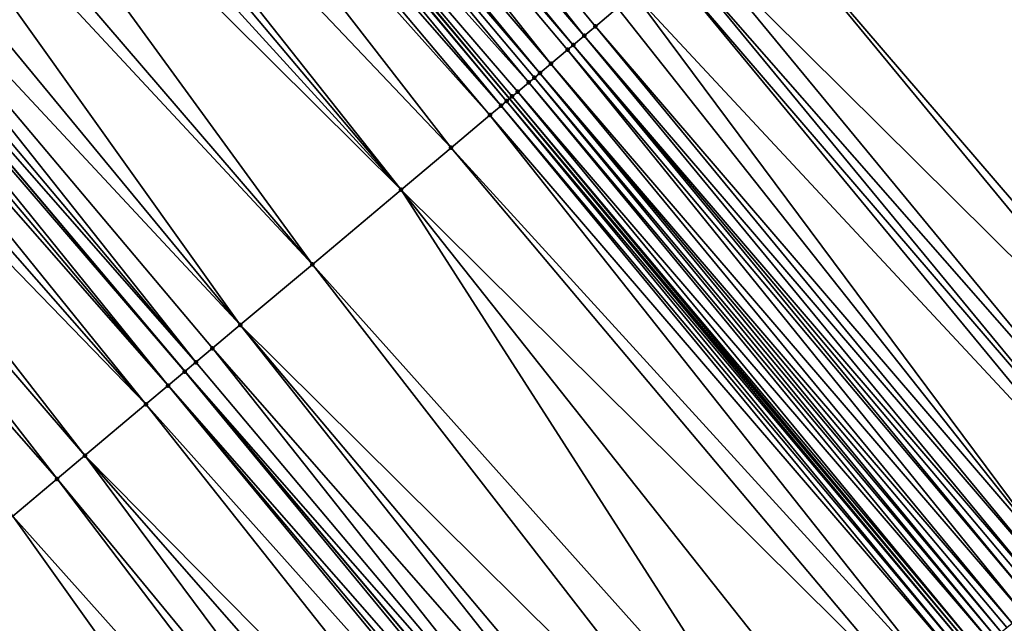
# Model space of a CAD drawing. Header units: feet. Extents: x 2004186 to 2014793, y 836912 to 864902.
# Tile 500 of 974: x 2009314 to 2009342, y 849706 to 849723. Entities that reach past the tile are written whole.
import ezdxf

# ---------------------------------------------------------------- set-up
doc = ezdxf.new("R2010")
doc.units = ezdxf.units.FT
doc.header["$LTSCALE"] = 100
doc.header["$MEASUREMENT"] = 0
for name, color, linetype, lineweight in [('EP_Travel Lane', 5, 'Continuous', 40), ('GPL_Skip Line', 2, 'Continuous', 40), ('Road Shots', 4, 'Continuous', 200), ('Road X-Section', 30, 'Continuous', 13)]:
    doc.layers.add(name, color=color, linetype=linetype, lineweight=lineweight)
doc.layers.add('I-77 SB_MM21-27-Surface-Border', color=7, linetype='Continuous')
doc.layers.add('I-77 SB_MM21-27-Surface-TIN', color=7, linetype='Continuous')

msp = doc.modelspace()

# ---------------------------------------------------------------- linework, layer by layer
at = {"layer": 'EP_Travel Lane'}
msp.add_polyline3d([(2009469.049354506, 849551.8641284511, 426.4866424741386), (2009456.299925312, 849567.449840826, 426.4659434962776), (2009443.530356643, 849582.8426741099, 426.4551208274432), (2009430.760781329, 849598.2355154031, 426.4345573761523), (2009417.991214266, 849613.6283467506, 426.4260374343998), (2009405.154174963, 849629.050976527, 426.4270902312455), (2009392.285338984, 849644.3608925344, 426.4066450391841), (2009379.416509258, 849659.6708011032, 426.4069408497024), (2009366.547670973, 849674.9807198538, 426.3789266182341), (2009353.673742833, 849690.2927263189, 426.3561041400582), (2009340.798297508, 849705.5970594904, 426.3382630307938), (2009327.922859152, 849720.9013843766, 426.3034045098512), (2009315.047414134, 849736.2057171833, 426.2848744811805), (2009302.171975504, 849751.5100423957, 426.2506813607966), (2009289.296537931, 849766.8143663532, 426.2140556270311), (2009276.421089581, 849782.1187031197, 426.2034524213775)], dxfattribs=at)
at = {"layer": 'GPL_Skip Line'}
msp.add_polyline3d([(2009459.985824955, 849544.5104903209, 426.249524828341), (2009447.348453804, 849560.0116358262, 426.2957450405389), (2009434.566216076, 849575.3938657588, 426.3390876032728), (2009421.78395499, 849590.7761238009, 426.3484137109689), (2009409.00170277, 849606.1583711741, 426.370651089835), (2009396.197962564, 849621.5226607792, 426.3916740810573), (2009383.32899335, 849636.8324452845, 426.4032966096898), (2009370.460031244, 849652.1422213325, 426.4386457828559), (2009357.591051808, 849667.452017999, 426.4161522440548), (2009344.720171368, 849682.7602036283, 426.4328873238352), (2009331.844726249, 849698.064536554, 426.4145080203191), (2009318.969288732, 849713.3688604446, 426.3776807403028), (2009306.093820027, 849728.6732214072, 426.4165438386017), (2009293.218369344, 849743.9775609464, 426.4116676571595), (2009280.342932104, 849759.2818845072, 426.3741667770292), (2009267.467481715, 849774.5862236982, 426.3685787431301)], dxfattribs=at)
at = {"layer": 'I-77 SB_MM21-27-Surface-Border', "color": 3, "linetype": 'ByBlock', "lineweight": -2}
msp.add_polyline3d([(2009282.159816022, 849786.9464547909, 425.9582849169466), (2009295.188307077, 849771.7708733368, 425.9705888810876), (2009308.369834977, 849756.7240541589, 425.9985522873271), (2009321.704410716, 849741.8059841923, 426.0159381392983), (2009334.579847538, 849726.5016611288, 426.0542922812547), (2009347.60831672, 849711.3261056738, 426.1196847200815), (2009360.483747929, 849696.0217892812, 426.1717539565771), (2009371.216718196, 849678.9054548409, 426.2691998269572), (2009386.075954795, 849665.2686424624, 426.2409224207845), (2009398.791836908, 849649.8301554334, 426.2654586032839), (2009411.507721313, 849634.3916656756, 426.297428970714), (2009424.076277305, 849618.6850308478, 426.3164079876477), (2009436.397098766, 849602.919271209, 426.3480157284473), (2009449.179374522, 849587.5369955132, 426.3601163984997), (2009461.346385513, 849571.6433987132, 426.4092777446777), (2009473.963586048, 849555.8516628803, 426.4632575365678)], dxfattribs=at)
at = {"layer": 'I-77 SB_MM21-27-Surface-TIN', "color": 128, "linetype": 'ByBlock', "lineweight": -2}
for points in [[(2009317.572154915, 849738.3297129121, 426.2205561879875), (2009316.959970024, 849737.814708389, 426.2480715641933), (2009329.988460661, 849722.6391274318, 426.2611690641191)], [(2009317.572154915, 849738.3297129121, 426.2205561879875), (2009330.294552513, 849722.8966303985, 426.2488476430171), (2009330.906738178, 849723.4116340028, 426.2194499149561)], [(2009317.572154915, 849738.3297129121, 426.2205561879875), (2009329.988460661, 849722.6391274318, 426.2611690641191), (2009330.294552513, 849722.8966303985, 426.2488476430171)], [(2009316.653879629, 849737.5572036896, 426.2568520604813), (2009316.041695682, 849737.0421980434, 426.2820748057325), (2009329.070186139, 849721.8666173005, 426.2956192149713)], [(2009316.959970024, 849737.814708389, 426.2480715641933), (2009316.653879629, 849737.5572036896, 426.2568520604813), (2009329.682371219, 849722.3816215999, 426.2676404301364)], [(2009316.653879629, 849737.5572036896, 426.2568520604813), (2009329.529325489, 849722.2528698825, 426.2733231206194), (2009329.682371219, 849722.3816215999, 426.2676404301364)], [(2009316.653879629, 849737.5572036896, 426.2568520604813), (2009329.070186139, 849721.8666173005, 426.2956192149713), (2009329.529325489, 849722.2528698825, 426.2733231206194)], [(2009316.959970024, 849737.814708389, 426.2480715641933), (2009329.682371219, 849722.3816215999, 426.2676404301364), (2009329.988460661, 849722.6391274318, 426.2611690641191)], [(2009316.041695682, 849737.0421980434, 426.2820748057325), (2009315.735607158, 849736.7846911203, 426.2863149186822), (2009328.764095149, 849721.609113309, 426.3058478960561)], [(2009316.041695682, 849737.0421980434, 426.2820748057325), (2009328.764095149, 849721.609113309, 426.3058478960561), (2009329.070186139, 849721.8666173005, 426.2956192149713)], [(2009315.735607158, 849736.7846911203, 426.2863149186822), (2009315.123434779, 849736.2696717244, 426.2834641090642), (2009328.458007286, 849721.3516055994, 426.3084855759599)], [(2009315.735607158, 849736.7846911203, 426.2863149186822), (2009328.611050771, 849721.4803599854, 426.3082513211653), (2009328.764095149, 849721.609113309, 426.3058478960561)], [(2009315.735607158, 849736.7846911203, 426.2863149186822), (2009328.458007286, 849721.3516055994, 426.3084855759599), (2009328.611050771, 849721.4803599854, 426.3082513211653)], [(2009314.970390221, 849736.1409186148, 426.2863034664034), (2009327.845835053, 849720.8365860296, 426.3052865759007), (2009315.047414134, 849736.2057171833, 426.2848744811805)], [(2009315.123434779, 849736.2696717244, 426.2834641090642), (2009315.047414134, 849736.2057171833, 426.2848744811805), (2009327.922859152, 849720.9013843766, 426.3034045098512)], [(2009327.845835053, 849720.8365860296, 426.3052865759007), (2009327.922859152, 849720.9013843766, 426.3034045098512), (2009315.047414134, 849736.2057171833, 426.2848744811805)], [(2009315.123434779, 849736.2696717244, 426.2834641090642), (2009327.922859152, 849720.9013843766, 426.3034045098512), (2009327.998879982, 849720.9653386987, 426.3015469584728)], [(2009315.123434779, 849736.2696717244, 426.2834641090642), (2009328.151923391, 849721.0940931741, 426.3014950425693), (2009328.458007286, 849721.3516055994, 426.3084855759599)], [(2009315.123434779, 849736.2696717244, 426.2834641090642), (2009327.998879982, 849720.9653386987, 426.3015469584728), (2009328.151923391, 849721.0940931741, 426.3014950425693)], [(2009314.970390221, 849736.1409186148, 426.2863034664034), (2009314.511252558, 849735.7546640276, 426.3045001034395), (2009327.692788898, 849720.7078348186, 426.3120030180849)], [(2009314.970390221, 849736.1409186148, 426.2863034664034), (2009327.692788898, 849720.7078348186, 426.3120030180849), (2009327.845835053, 849720.8365860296, 426.3052865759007)], [(2009314.511252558, 849735.7546640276, 426.3045001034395), (2009314.052117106, 849735.3684068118, 426.3173310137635), (2009327.386698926, 849720.450329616, 426.3197593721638)], [(2009314.511252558, 849735.7546640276, 426.3045001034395), (2009327.386698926, 849720.450329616, 426.3197593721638), (2009327.692788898, 849720.7078348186, 426.3120030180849)], [(2009314.052117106, 849735.3684068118, 426.3173310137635), (2009312.521674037, 849734.0808727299, 426.3396215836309), (2009326.315389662, 849719.5490547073, 426.3332273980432)], [(2009314.052117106, 849735.3684068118, 426.3173310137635), (2009326.315389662, 849719.5490547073, 426.3332273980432), (2009327.386698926, 849720.450329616, 426.3197593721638)], [(2009312.521674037, 849734.0808727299, 426.3396215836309), (2009312.062542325, 849733.6946110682, 426.3433747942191), (2009324.93799727, 849718.3902664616, 426.3378434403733)], [(2009312.521674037, 849734.0808727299, 426.3396215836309), (2009324.93799727, 849718.3902664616, 426.3378434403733), (2009326.315389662, 849719.5490547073, 426.3332273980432)], [(2009312.062542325, 849733.6946110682, 426.3433747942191), (2009311.450366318, 849733.1795959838, 426.3493272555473), (2009324.93799727, 849718.3902664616, 426.3378434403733)], [(2009311.450366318, 849733.1795959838, 426.3493272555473), (2009310.685146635, 849732.5358267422, 426.3559795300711), (2009324.93799727, 849718.3902664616, 426.3378434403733)], [(2009310.685146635, 849732.5358267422, 426.3559795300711), (2009309.460793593, 849731.505797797, 426.370382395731), (2009322.489296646, 849716.3302020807, 426.3534234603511)], [(2009310.685146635, 849732.5358267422, 426.3559795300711), (2009322.489296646, 849716.3302020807, 426.3534234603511), (2009324.93799727, 849718.3902664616, 426.3378434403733)], [(2009309.460793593, 849731.505797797, 426.370382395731), (2009308.848617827, 849730.9907824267, 426.3757513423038), (2009322.489296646, 849716.3302020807, 426.3534234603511)], [(2009308.848617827, 849730.9907824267, 426.3757513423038), (2009307.77730736, 849730.0895089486, 426.3921290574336), (2009320.499726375, 849714.6564009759, 426.3685416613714)], [(2009308.848617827, 849730.9907824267, 426.3757513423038), (2009320.499726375, 849714.6564009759, 426.3685416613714), (2009322.489296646, 849716.3302020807, 426.3534234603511)], [(2009307.77730736, 849730.0895089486, 426.3921290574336), (2009306.85903885, 849729.31699167, 426.4119773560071), (2009320.499726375, 849714.6564009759, 426.3685416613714)], [(2009306.85903885, 849729.31699167, 426.4119773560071), (2009306.399905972, 849728.9307313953, 426.4185620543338), (2009319.275374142, 849713.6263710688, 426.380993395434)], [(2009306.85903885, 849729.31699167, 426.4119773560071), (2009319.734505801, 849714.0126327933, 426.3773643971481), (2009320.499726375, 849714.6564009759, 426.3685416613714)], [(2009306.85903885, 849729.31699167, 426.4119773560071), (2009319.275374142, 849713.6263710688, 426.380993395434), (2009319.734505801, 849714.0126327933, 426.3773643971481)], [(2009306.399905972, 849728.9307313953, 426.4185620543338), (2009306.093820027, 849728.6732214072, 426.4165438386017), (2009319.275374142, 849713.6263710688, 426.380993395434)], [(2009305.940777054, 849728.5444664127, 426.4155347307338), (2009318.969288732, 849713.3688604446, 426.3776807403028), (2009306.093820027, 849728.6732214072, 426.4165438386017)], [(2009319.275374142, 849713.6263710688, 426.380993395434), (2009306.093820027, 849728.6732214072, 426.4165438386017), (2009318.969288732, 849713.3688604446, 426.3776807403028)], [(2009305.940777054, 849728.5444664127, 426.4155347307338), (2009305.634688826, 849728.286959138, 426.4190569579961), (2009318.510158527, 849712.9825969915, 426.3777810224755)], [(2009305.940777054, 849728.5444664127, 426.4155347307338), (2009318.510158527, 849712.9825969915, 426.3777810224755), (2009318.969288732, 849713.3688604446, 426.3776807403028)], [(2009305.634688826, 849728.286959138, 426.4190569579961), (2009305.328601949, 849728.0294502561, 426.4192979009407), (2009318.510158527, 849712.9825969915, 426.3777810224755)], [(2009305.328601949, 849728.0294502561, 426.4192979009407), (2009304.716431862, 849727.5144281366, 426.4108869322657), (2009317.897988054, 849712.46757533, 426.3703115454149)], [(2009305.328601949, 849728.0294502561, 426.4192979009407), (2009317.897988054, 849712.46757533, 426.3703115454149), (2009318.510158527, 849712.9825969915, 426.3777810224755)], [(2009304.716431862, 849727.5144281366, 426.4108869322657), (2009303.951222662, 849726.8706464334, 426.3920963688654), (2009317.897988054, 849712.46757533, 426.3703115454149)], [(2009303.951222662, 849726.8706464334, 426.3920963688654), (2009303.186011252, 849726.2268673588, 426.3786721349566), (2009316.214523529, 849711.0512606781, 426.3393920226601)], [(2009303.951222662, 849726.8706464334, 426.3920963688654), (2009316.214523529, 849711.0512606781, 426.3393920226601), (2009317.897988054, 849712.46757533, 426.3703115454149)], [(2009347.302225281, 849711.0686022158, 426.1310007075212), (2009334.579847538, 849726.5016611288, 426.0542922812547), (2009333.049386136, 849725.2141488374, 426.1210889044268)], [(2009347.302225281, 849711.0686022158, 426.1310007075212), (2009347.60831672, 849711.3261056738, 426.1196847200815), (2009334.579847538, 849726.5016611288, 426.0542922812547)], [(2009303.186011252, 849726.2268673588, 426.3786721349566), (2009302.267758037, 849725.4543319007, 426.3614027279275), (2009315.449309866, 849710.4074842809, 426.3314424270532)], [(2009303.186011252, 849726.2268673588, 426.3786721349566), (2009315.449309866, 849710.4074842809, 426.3314424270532), (2009316.214523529, 849711.0512606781, 426.3393920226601)], [(2009302.267758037, 849725.4543319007, 426.3614027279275), (2009314.224967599, 849709.3774425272, 426.319707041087), (2009315.449309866, 849710.4074842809, 426.3314424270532)], [(2009345.771767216, 849709.781085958, 426.1896875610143), (2009333.049386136, 849725.2141488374, 426.1210889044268), (2009332.590248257, 849724.8278945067, 426.1398140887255)], [(2009347.302225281, 849711.0686022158, 426.1310007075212), (2009333.049386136, 849725.2141488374, 426.1210889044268), (2009345.771767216, 849709.781085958, 426.1896875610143)], [(2009345.312628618, 849709.394832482, 426.2101551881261), (2009332.590248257, 849724.8278945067, 426.1398140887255), (2009332.284154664, 849724.5703936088, 426.1563596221)], [(2009345.771767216, 849709.781085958, 426.1896875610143), (2009332.590248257, 849724.8278945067, 426.1398140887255), (2009345.312628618, 849709.394832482, 426.2101551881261)], [(2009332.284154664, 849724.5703936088, 426.1563596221), (2009331.365876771, 849723.7978874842, 426.1989903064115), (2009345.006536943, 849709.1373293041, 426.2220430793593)], [(2009345.312628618, 849709.394832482, 426.2101551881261), (2009332.284154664, 849724.5703936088, 426.1563596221), (2009345.006536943, 849709.1373293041, 426.2220430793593)], [(2009331.365876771, 849723.7978874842, 426.1989903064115), (2009330.906738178, 849723.4116340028, 426.2194499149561), (2009343.323031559, 849707.7210632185, 426.2902700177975)], [(2009331.365876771, 849723.7978874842, 426.1989903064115), (2009343.323031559, 849707.7210632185, 426.2902700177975), (2009345.006536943, 849709.1373293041, 426.2220430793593)], [(2009330.906738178, 849723.4116340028, 426.2194499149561), (2009330.294552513, 849722.8966303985, 426.2488476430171), (2009343.323031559, 849707.7210632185, 426.2902700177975)], [(2009330.294552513, 849722.8966303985, 426.2488476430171), (2009329.988460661, 849722.6391274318, 426.2611690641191), (2009343.016938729, 849707.4635614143, 426.3049625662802)], [(2009330.294552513, 849722.8966303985, 426.2488476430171), (2009343.016938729, 849707.4635614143, 426.3049625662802), (2009343.323031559, 849707.7210632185, 426.2902700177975)], [(2009329.988460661, 849722.6391274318, 426.2611690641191), (2009329.682371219, 849722.3816215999, 426.2676404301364), (2009342.710847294, 849707.2060579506, 426.3162668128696)], [(2009329.988460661, 849722.6391274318, 426.2611690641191), (2009342.710847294, 849707.2060579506, 426.3162668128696), (2009343.016938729, 849707.4635614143, 426.3049625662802)], [(2009329.682371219, 849722.3816215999, 426.2676404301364), (2009329.529325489, 849722.2528698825, 426.2733231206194), (2009342.404760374, 849706.9485491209, 426.3166153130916)], [(2009329.682371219, 849722.3816215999, 426.2676404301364), (2009342.557804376, 849707.0773028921, 426.3151267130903), (2009342.710847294, 849707.2060579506, 426.3162668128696)], [(2009329.682371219, 849722.3816215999, 426.2676404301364), (2009342.404760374, 849706.9485491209, 426.3166153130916), (2009342.557804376, 849707.0773028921, 426.3151267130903)], [(2009329.529325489, 849722.2528698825, 426.2733231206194), (2009329.070186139, 849721.8666173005, 426.2956192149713), (2009342.098670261, 849706.6910440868, 426.3247131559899)], [(2009329.529325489, 849722.2528698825, 426.2733231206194), (2009342.098670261, 849706.6910440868, 426.3247131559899), (2009342.404760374, 849706.9485491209, 426.3166153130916)], [(2009329.070186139, 849721.8666173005, 426.2956192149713), (2009328.764095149, 849721.609113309, 426.3058478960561), (2009341.792581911, 849706.4335369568, 426.3285319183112)], [(2009329.070186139, 849721.8666173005, 426.2956192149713), (2009341.792581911, 849706.4335369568, 426.3285319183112), (2009342.098670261, 849706.6910440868, 426.3247131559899)], [(2009328.764095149, 849721.609113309, 426.3058478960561), (2009328.611050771, 849721.4803599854, 426.3082513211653), (2009341.48648744, 849706.1760371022, 426.347205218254)], [(2009328.764095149, 849721.609113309, 426.3058478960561), (2009341.639535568, 849706.3047859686, 426.3357025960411), (2009341.792581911, 849706.4335369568, 426.3285319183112)], [(2009328.764095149, 849721.609113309, 426.3058478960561), (2009341.48648744, 849706.1760371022, 426.347205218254), (2009341.639535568, 849706.3047859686, 426.3357025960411)], [(2009328.458007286, 849721.3516055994, 426.3084855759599), (2009328.151923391, 849721.0940931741, 426.3014950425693), (2009341.180398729, 849705.9185304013, 426.351899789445)], [(2009328.611050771, 849721.4803599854, 426.3082513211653), (2009328.458007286, 849721.3516055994, 426.3084855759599), (2009341.333441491, 849706.0472856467, 426.3534213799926)], [(2009328.458007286, 849721.3516055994, 426.3084855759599), (2009341.180398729, 849705.9185304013, 426.351899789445), (2009341.333441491, 849706.0472856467, 426.3534213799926)], [(2009328.611050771, 849721.4803599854, 426.3082513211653), (2009341.333441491, 849706.0472856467, 426.3534213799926), (2009341.48648744, 849706.1760371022, 426.347205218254)], [(2009328.151923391, 849721.0940931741, 426.3014950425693), (2009327.998879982, 849720.9653386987, 426.3015469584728), (2009340.874317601, 849705.6610146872, 426.3381921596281)], [(2009328.151923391, 849721.0940931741, 426.3014950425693), (2009340.874317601, 849705.6610146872, 426.3381921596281), (2009341.180398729, 849705.9185304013, 426.351899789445)], [(2009327.845835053, 849720.8365860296, 426.3052865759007), (2009327.692788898, 849720.7078348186, 426.3120030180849), (2009340.568228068, 849705.403508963, 426.3448814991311)], [(2009327.845835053, 849720.8365860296, 426.3052865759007), (2009340.721274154, 849705.5322602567, 426.3383348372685), (2009327.922859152, 849720.9013843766, 426.3034045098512)], [(2009327.845835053, 849720.8365860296, 426.3052865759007), (2009340.568228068, 849705.403508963, 426.3448814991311), (2009340.721274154, 849705.5322602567, 426.3383348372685)], [(2009327.998879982, 849720.9653386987, 426.3015469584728), (2009327.922859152, 849720.9013843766, 426.3034045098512), (2009340.798297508, 849705.5970594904, 426.3382630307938)], [(2009340.721274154, 849705.5322602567, 426.3383348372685), (2009340.798297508, 849705.5970594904, 426.3382630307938), (2009327.922859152, 849720.9013843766, 426.3034045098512)], [(2009327.998879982, 849720.9653386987, 426.3015469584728), (2009340.798297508, 849705.5970594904, 426.3382630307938), (2009340.874317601, 849705.6610146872, 426.3381921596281)], [(2009327.386698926, 849720.450329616, 426.3197593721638), (2009326.315389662, 849719.5490547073, 426.3332273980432), (2009339.803005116, 849704.7597436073, 426.3594700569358)], [(2009327.692788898, 849720.7078348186, 426.3120030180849), (2009327.386698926, 849720.450329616, 426.3197593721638), (2009340.415183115, 849705.2747563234, 426.3486804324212)], [(2009327.386698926, 849720.450329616, 426.3197593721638), (2009339.803005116, 849704.7597436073, 426.3594700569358), (2009340.415183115, 849705.2747563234, 426.3486804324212)], [(2009327.692788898, 849720.7078348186, 426.3120030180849), (2009340.415183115, 849705.2747563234, 426.3486804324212), (2009340.568228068, 849705.403508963, 426.3448814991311)], [(2009326.315389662, 849719.5490547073, 426.3332273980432), (2009324.93799727, 849718.3902664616, 426.3378434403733), (2009339.190830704, 849704.2447266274, 426.3615543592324)], [(2009326.315389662, 849719.5490547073, 426.3332273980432), (2009339.190830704, 849704.2447266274, 426.3615543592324), (2009339.803005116, 849704.7597436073, 426.3594700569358)], [(2009324.93799727, 849718.3902664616, 426.3378434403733), (2009322.489296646, 849716.3302020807, 426.3534234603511), (2009335.823866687, 849701.4121388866, 426.3845508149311)], [(2009324.93799727, 849718.3902664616, 426.3378434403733), (2009337.354303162, 849702.6996808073, 426.3782596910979), (2009339.190830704, 849704.2447266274, 426.3615543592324)], [(2009324.93799727, 849718.3902664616, 426.3378434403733), (2009335.823866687, 849701.4121388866, 426.3845508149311), (2009337.354303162, 849702.6996808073, 426.3782596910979)], [(2009322.489296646, 849716.3302020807, 426.3534234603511), (2009320.499726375, 849714.6564009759, 426.3685416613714), (2009334.75256039, 849700.5108604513, 426.3908107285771)], [(2009322.489296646, 849716.3302020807, 426.3534234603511), (2009334.75256039, 849700.5108604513, 426.3908107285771), (2009335.823866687, 849701.4121388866, 426.3845508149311)], [(2009320.499726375, 849714.6564009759, 426.3685416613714), (2009319.734505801, 849714.0126327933, 426.3773643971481), (2009332.916032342, 849698.9658152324, 426.4087439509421)], [(2009320.499726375, 849714.6564009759, 426.3685416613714), (2009333.375165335, 849699.3520753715, 426.4018806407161), (2009334.75256039, 849700.5108604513, 426.3908107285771)], [(2009320.499726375, 849714.6564009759, 426.3685416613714), (2009332.916032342, 849698.9658152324, 426.4087439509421), (2009333.375165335, 849699.3520753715, 426.4018806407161)], [(2009319.734505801, 849714.0126327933, 426.3773643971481), (2009319.275374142, 849713.6263710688, 426.380993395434), (2009332.150812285, 849698.322046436, 426.4163071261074)], [(2009319.734505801, 849714.0126327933, 426.3773643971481), (2009332.150812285, 849698.322046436, 426.4163071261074), (2009332.916032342, 849698.9658152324, 426.4087439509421)], [(2009319.275374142, 849713.6263710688, 426.380993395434), (2009318.969288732, 849713.3688604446, 426.3776807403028), (2009332.150812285, 849698.322046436, 426.4163071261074)], [(2009318.510158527, 849712.9825969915, 426.3777810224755), (2009331.691683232, 849697.9357816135, 426.4136084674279), (2009318.969288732, 849713.3688604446, 426.3776807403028)], [(2009332.150812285, 849698.322046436, 426.4163071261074), (2009318.969288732, 849713.3688604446, 426.3776807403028), (2009331.844726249, 849698.064536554, 426.4145080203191)], [(2009331.691683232, 849697.9357816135, 426.4136084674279), (2009331.844726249, 849698.064536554, 426.4145080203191), (2009318.969288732, 849713.3688604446, 426.3776807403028)], [(2009318.510158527, 849712.9825969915, 426.3777810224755), (2009317.897988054, 849712.46757533, 426.3703115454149), (2009331.232551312, 849697.5495201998, 426.4178692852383)], [(2009318.510158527, 849712.9825969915, 426.3777810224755), (2009331.385594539, 849697.6782748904, 426.4182581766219), (2009331.691683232, 849697.9357816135, 426.4136084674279)], [(2009318.510158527, 849712.9825969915, 426.3777810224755), (2009331.232551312, 849697.5495201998, 426.4178692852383), (2009331.385594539, 849697.6782748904, 426.4182581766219)], [(2009317.897988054, 849712.46757533, 426.3703115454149), (2009316.214523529, 849711.0512606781, 426.3393920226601), (2009330.314297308, 849696.776985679, 426.4025161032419)], [(2009317.897988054, 849712.46757533, 426.3703115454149), (2009330.314297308, 849696.776985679, 426.4025161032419), (2009331.232551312, 849697.5495201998, 426.4178692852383)], [(2009316.214523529, 849711.0512606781, 426.3393920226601), (2009315.449309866, 849710.4074842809, 426.3314424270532), (2009328.171704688, 849694.9744050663, 426.3665618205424)], [(2009316.214523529, 849711.0512606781, 426.3393920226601), (2009329.396043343, 849696.0044511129, 426.3870705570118), (2009330.314297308, 849696.776985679, 426.4025161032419)], [(2009316.214523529, 849711.0512606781, 426.3393920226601), (2009328.171704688, 849694.9744050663, 426.3665618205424), (2009329.396043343, 849696.0044511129, 426.3870705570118)], [(2009315.449309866, 849710.4074842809, 426.3314424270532), (2009314.224967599, 849709.3774425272, 426.319707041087), (2009327.55953272, 849694.4593851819, 426.3627159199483)], [(2009315.449309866, 849710.4074842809, 426.3314424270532), (2009327.55953272, 849694.4593851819, 426.3627159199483), (2009328.171704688, 849694.9744050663, 426.3665618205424)], [(2009314.224967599, 849709.3774425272, 426.319707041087), (2009312.541499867, 849707.9611316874, 426.2965709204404), (2009325.876062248, 849693.0430775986, 426.3462159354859)], [(2009314.224967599, 849709.3774425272, 426.319707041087), (2009325.876062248, 849693.0430775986, 426.3462159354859), (2009327.55953272, 849694.4593851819, 426.3627159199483)], [(2009312.541499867, 849707.9611316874, 426.2965709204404), (2009311.011074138, 849706.6735769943, 426.2767956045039), (2009325.110849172, 849692.3993005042, 426.3368378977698)], [(2009312.541499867, 849707.9611316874, 426.2965709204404), (2009325.110849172, 849692.3993005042, 426.3368378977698), (2009325.876062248, 849693.0430775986, 426.3462159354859)], [(2009311.011074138, 849706.6735769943, 426.2767956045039), (2009310.704987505, 849706.4160678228, 426.2764480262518), (2009324.039548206, 849691.4980157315, 426.3301584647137)], [(2009311.011074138, 849706.6735769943, 426.2767956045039), (2009324.039548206, 849691.4980157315, 426.3301584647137), (2009325.110849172, 849692.3993005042, 426.3368378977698)]]:
    msp.add_3dface(points, dxfattribs=at)
at = {"layer": 'Road Shots', "lineweight": 100}
for p in [(2009330.294552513, 849722.8966303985, 426.2488476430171), (2009329.988460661, 849722.6391274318, 426.2611690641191), (2009329.682371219, 849722.3816215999, 426.2676404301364), (2009329.529325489, 849722.2528698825, 426.2733231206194), (2009329.070186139, 849721.8666173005, 426.2956192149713), (2009328.764095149, 849721.609113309, 426.3058478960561), (2009328.458007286, 849721.3516055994, 426.3084855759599), (2009328.611050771, 849721.4803599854, 426.3082513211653), (2009328.151923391, 849721.0940931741, 426.3014950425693), (2009327.845835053, 849720.8365860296, 426.3052865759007), (2009327.998879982, 849720.9653386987, 426.3015469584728), (2009327.386698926, 849720.450329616, 426.3197593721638), (2009327.692788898, 849720.7078348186, 426.3120030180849), (2009326.315389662, 849719.5490547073, 426.3332273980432), (2009324.93799727, 849718.3902664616, 426.3378434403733), (2009322.489296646, 849716.3302020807, 426.3534234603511), (2009320.499726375, 849714.6564009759, 426.3685416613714), (2009319.734505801, 849714.0126327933, 426.3773643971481), (2009319.275374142, 849713.6263710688, 426.380993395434), (2009318.969288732, 849713.3688604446, 426.3776807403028), (2009318.510158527, 849712.9825969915, 426.3777810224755), (2009317.897988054, 849712.46757533, 426.3703115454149), (2009316.214523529, 849711.0512606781, 426.3393920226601), (2009315.449309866, 849710.4074842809, 426.3314424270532)]:
    msp.add_point(p, dxfattribs=at)
at = {"layer": 'Road X-Section', "extrusion": (0.6437723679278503, -0.7652167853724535, 0.0006400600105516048), "elevation": 643309.3710812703, "flags": 128}
msp.add_lwpolyline([(2084558.617001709, 14.06728112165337), (2084560.017001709, 14.13649947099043), (2084561.417001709, 14.21267258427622), (2084563.217001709, 14.29173453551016), (2084563.61700171, 14.30685888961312), (2084564.017001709, 14.31752133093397), (2084567.217001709, 14.37433429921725), (2084568.417001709, 14.39392880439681), (2084569.617001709, 14.41299802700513), (2084571.817001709, 14.46202021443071), (2084572.817001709, 14.48078984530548), (2084573.617001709, 14.499122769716), (2084574.217001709, 14.50763441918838), (2084575.017001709, 14.51312536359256), (2084576.217001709, 14.53056344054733), (2084577.017001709, 14.53591472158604), (2084578.617001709, 14.55549080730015), (2084579.617001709, 14.57117188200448), (2084582.017001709, 14.60480287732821), (2084583.217001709, 14.62207228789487), (2084584.217001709, 14.63549652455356), (2084585.217001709, 14.65428709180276), (2084586.017001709, 14.66269806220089), (2084586.41700171, 14.66245711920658), (2084586.817001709, 14.65893489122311), (2084587.417001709, 14.66196221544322), (2084588.017001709, 14.65537751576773), (2084589.217001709, 14.63552921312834), (2084590.617001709, 14.61915149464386), (2084591.417001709, 14.61378254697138), (2084593.017001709, 14.59937967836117), (2084594.017001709, 14.59272740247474), (2084594.817001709, 14.58677493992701), (2084595.41700171, 14.58302172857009), (2084597.417001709, 14.56073115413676), (2084598.017001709, 14.54790024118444), (2084598.61700171, 14.52970360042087), (2084598.817001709, 14.52686424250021), (2084599.617001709, 14.52971505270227), (2084600.017001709, 14.52547493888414), (2084600.817001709, 14.50025218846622), (2084601.217001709, 14.49147169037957), (2084602.017001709, 14.46395630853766), (2084603.017001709, 14.42247636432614), (2084603.817001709, 14.39603278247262), (2084605.217001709, 14.34230497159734), (2084606.217001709, 14.30474972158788), (2084607.217001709, 14.26617353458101), (2084607.417001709, 14.25933821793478)], dxfattribs=at)
at = {"layer": 'Road X-Section', "extrusion": (0.6437723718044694, -0.7652167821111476, 0.0006400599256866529), "elevation": 643329.3816417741, "flags": 128}
msp.add_lwpolyline([(2084557.813742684, 14.04174321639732), (2084559.213742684, 14.10942852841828), (2084561.013742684, 14.20300682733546), (2084561.613742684, 14.23408831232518), (2084561.813742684, 14.24222371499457), (2084562.213742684, 14.2533690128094), (2084562.413742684, 14.26134266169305), (2084562.813742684, 14.28284493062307), (2084563.013742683, 14.29130750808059), (2084563.613742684, 14.30424039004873), (2084564.813742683, 14.32119691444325), (2084566.013742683, 14.34333862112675), (2084566.613742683, 14.35315912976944), (2084567.213742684, 14.36673638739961), (2084567.813742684, 14.37692277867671), (2084568.813742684, 14.38899856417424), (2084569.613742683, 14.40158053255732), (2084571.013742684, 14.43038694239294), (2084572.613742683, 14.45787460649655), (2084573.413742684, 14.47934281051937), (2084573.613742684, 14.4833160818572), (2084574.213742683, 14.48893164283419), (2084574.413742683, 14.48920329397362), (2084574.813742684, 14.48548571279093), (2084575.013742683, 14.48625426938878), (2084575.213742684, 14.48972271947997), (2084575.613742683, 14.50010974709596), (2084576.213742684, 14.5070947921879), (2084576.613742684, 14.507442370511), (2084578.613742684, 14.52721769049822), (2084580.813742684, 14.55035381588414), (2084582.413742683, 14.56208920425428), (2084583.413742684, 14.5700388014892), (2084585.613742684, 14.60095833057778), (2084586.413742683, 14.6084278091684), (2084587.013742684, 14.6083275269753), (2084587.413742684, 14.61164018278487), (2084588.013742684, 14.60801118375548), (2084589.013742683, 14.59918844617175), (2084591.613742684, 14.58407024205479), (2084594.813742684, 14.56849021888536), (2084596.613742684, 14.56387417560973), (2084598.013742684, 14.5504061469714), (2084598.413742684, 14.5426497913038), (2084598.613742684, 14.53593334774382), (2084598.813742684, 14.53219372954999), (2084599.013742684, 14.5321418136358), (2084599.413742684, 14.53913234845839), (2084599.613742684, 14.53889809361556), (2084599.813742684, 14.53649466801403), (2084600.213742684, 14.52626598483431), (2084600.813742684, 14.50396988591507), (2084601.013742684, 14.49828719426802), (2084601.413742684, 14.49181582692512), (2084601.813742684, 14.47949440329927), (2084602.613742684, 14.45009666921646), (2084603.213742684, 14.42963705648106), (2084604.413742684, 14.38700636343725), (2084604.813742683, 14.37046082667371), (2084605.413742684, 14.3517356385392), (2084607.413742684, 14.28493900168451)], dxfattribs=at)
at = {"layer": 'Road X-Section', "extrusion": (0.6437723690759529, -0.7652167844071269, 0.0006400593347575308), "elevation": 643349.3742081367, "flags": 128}
msp.add_lwpolyline([(2084557.016036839, 14.03891374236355), (2084558.416036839, 14.10467570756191), (2084559.816036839, 14.1743831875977), (2084560.016036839, 14.18227172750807), (2084560.416036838, 14.19377543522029), (2084560.816036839, 14.21105397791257), (2084561.016036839, 14.22245248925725), (2084561.616036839, 14.2648585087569), (2084561.816036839, 14.27412004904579), (2084562.016036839, 14.27753044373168), (2084562.416036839, 14.27894119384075), (2084562.616036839, 14.28715479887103), (2084562.816036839, 14.29817031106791), (2084563.016036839, 14.30698584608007), (2084563.416036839, 14.31617776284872), (2084563.816036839, 14.32998929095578), (2084564.416036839, 14.3392044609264), (2084564.816036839, 14.34340977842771), (2084565.416036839, 14.35567723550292), (2084567.216036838, 14.39088437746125), (2084568.616036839, 14.41137168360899), (2084569.616036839, 14.4298466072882), (2084570.216036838, 14.44005664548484), (2084570.816036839, 14.45474890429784), (2084571.416036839, 14.46946369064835), (2084573.016036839, 14.49830342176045), (2084573.416036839, 14.50781797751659), (2084573.816036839, 14.51988941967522), (2084574.416036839, 14.53095025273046), (2084574.816036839, 14.53100284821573), (2084575.216036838, 14.53982816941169), (2084575.816036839, 14.54408618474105), (2084576.816036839, 14.54838897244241), (2084578.216036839, 14.55506840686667), (2084579.216036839, 14.56444644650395), (2084581.416036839, 14.58094643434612), (2084582.216036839, 14.58479233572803), (2084583.816036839, 14.60530107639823), (2084585.016036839, 14.62074662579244), (2084586.216036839, 14.6360998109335), (2084586.416036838, 14.63648870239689), (2084586.816036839, 14.63183899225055), (2084587.416036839, 14.63453765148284), (2084588.416036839, 14.62697447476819), (2084589.016036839, 14.62011116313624), (2084590.816036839, 14.60904124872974), (2084592.216036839, 14.60278133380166), (2084594.216036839, 14.5964902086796), (2084596.616036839, 14.57978487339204), (2084597.416036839, 14.57770057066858), (2084598.216036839, 14.5669109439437), (2084598.416036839, 14.56311200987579), (2084598.616036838, 14.5565653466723), (2084598.816036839, 14.55642266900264), (2084599.216036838, 14.57013030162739), (2084599.416036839, 14.5716518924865), (2084599.616036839, 14.56543572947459), (2084599.816036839, 14.55393310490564), (2084600.016036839, 14.54676242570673), (2084600.416036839, 14.54294366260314), (2084600.816036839, 14.53484581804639), (2084601.016036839, 14.5333572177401), (2084601.216036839, 14.53449731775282), (2084601.616036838, 14.52319306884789), (2084602.016036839, 14.50850051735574), (2084604.216036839, 14.44027356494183), (2084604.616036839, 14.42838567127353), (2084605.216036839, 14.40791803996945), (2084607.216036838, 14.3492311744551), (2084607.616036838, 14.33791518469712)], dxfattribs=at)

doc.saveas('drawing.dxf')
